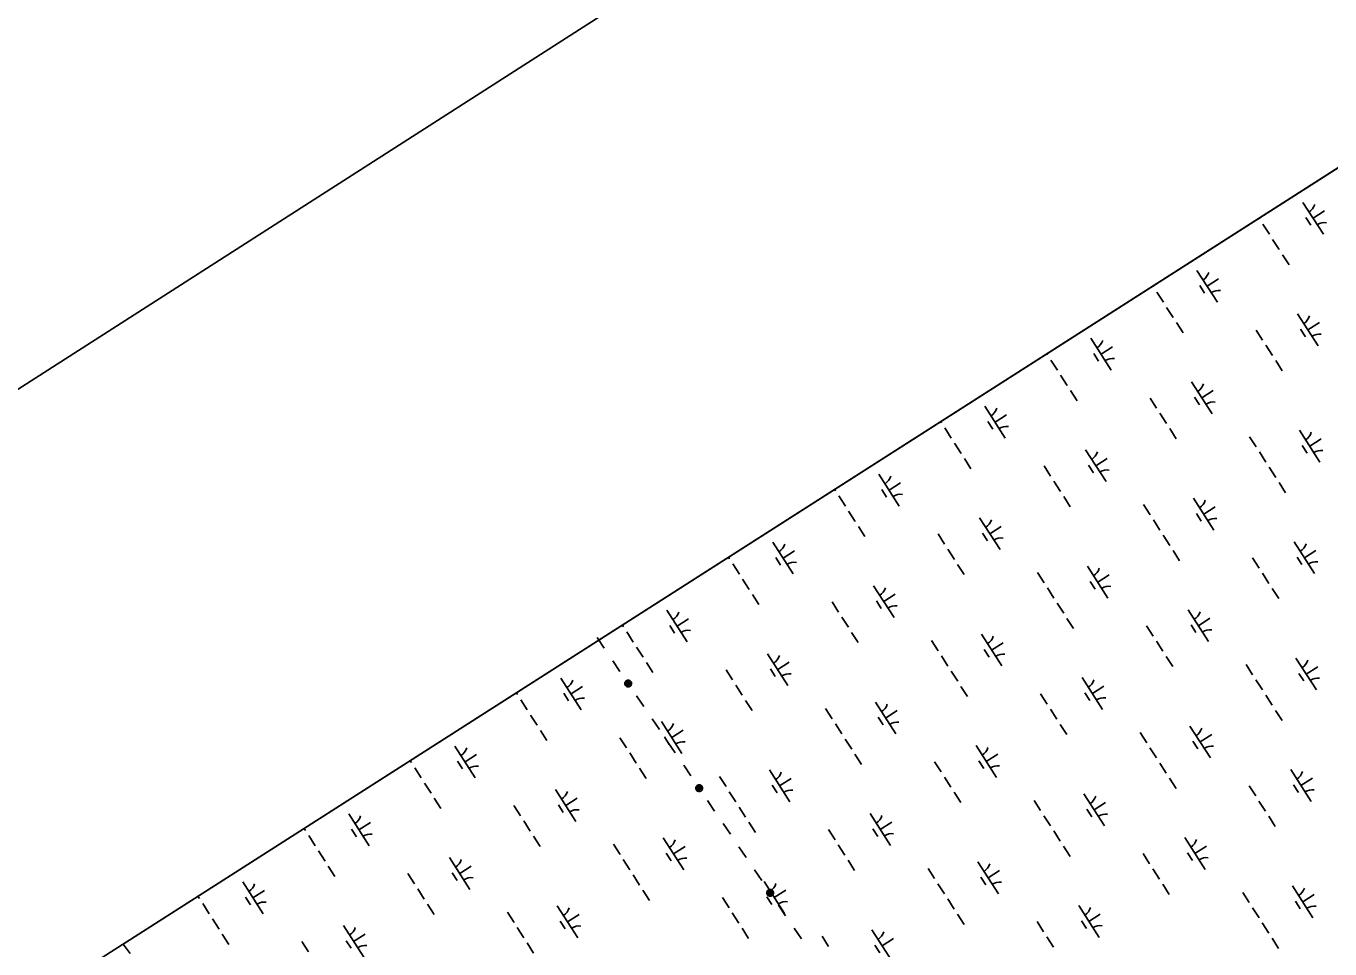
# Model space of a CAD drawing. Extents: x 3962991 to 3983549, y 181631 to 204078.
# Drawn here: x 3969173 to 3970895, y 198737 to 199956 of the extents above; entities that cross this region are included whole.
import ezdxf

# ---------------------------------------------------------------- set-up
doc = ezdxf.new("R2010")
doc.units = 0
for name, color, linetype in [('V-ANNO-SYMB', 7, 'Continuous'), ('V-GRID-FRAM', 7, 'Continuous'), ('V-UTIL-LINE', 7, 'Continuous'), ('V-WETL-SWMP', 7, 'Continuous')]:
    doc.layers.add(name, color=color, linetype=linetype)

msp = doc.modelspace()

# ---------------------------------------------------------------- linework, layer by layer
at = {"layer": 'V-ANNO-SYMB'}
msp.add_lwpolyline([(3964242.1, 196321.7), (3973169.7, 182396.1), (3982815.9, 188580.2), (3973888.3, 202505.8), (3964242.1, 196321.7)], dxfattribs=at)
at = {"layer": 'V-GRID-FRAM'}
msp.add_lwpolyline([(3973881.1, 201670.7), (3982001.8, 189003.7), (3974929.2, 184418.3), (3966825.4, 197159.8), (3973881.1, 201670.7)], dxfattribs=at)
at = {"layer": 'V-UTIL-LINE'}
for points in [[(3969927.4, 199148.2), (3969936.9, 199134.1)], [(3969948.2, 199117.6), (3969957.7, 199103.5)], [(3969968.6, 199087.4), (3969969.2, 199088.7), (3969968, 199088.4), (3969967.6, 199087.2), (3969968.5, 199086), (3969970, 199086.9), (3969970.5, 199089.2), (3969968.6, 199090.3), (3969966.3, 199089.5), (3969965.8, 199087.3), (3969966.6, 199085.2), (3969968.9, 199084.6), (3969971.3, 199086), (3969972.4, 199089.9), (3969971.1, 199091.1), (3969969.5, 199091.8), (3969967.7, 199091.8), (3969966.1, 199091.1), (3969964.9, 199089.9), (3969964.2, 199088.2), (3969964.2, 199086.5), (3969964.9, 199084.9), (3969966.2, 199083.6), (3969967.8, 199083), (3969969.5, 199083), (3969971.2, 199083.7), (3969972.4, 199084.9), (3969973.1, 199086.5), (3969973, 199088.3), (3969972.4, 199089.9)], [(3969979.6, 199071.2), (3969989.1, 199057.2)], [(3970000.3, 199040.6), (3970009.9, 199026.5)], [(3970021.1, 199010), (3970030.6, 198995.9)], [(3970041.9, 198979.4), (3970051.4, 198965.3)], [(3970062.3, 198949.2), (3970062.9, 198950.5), (3970061.7, 198950.2), (3970061.3, 198948.9), (3970062.2, 198947.8), (3970063.7, 198948.7), (3970064.2, 198951), (3970062.3, 198952.1), (3970060, 198951.3), (3970059.5, 198949.1), (3970060.3, 198947), (3970062.6, 198946.3), (3970065, 198947.7), (3970066.1, 198951.7), (3970064.8, 198952.9), (3970063.2, 198953.6), (3970061.4, 198953.6), (3970059.8, 198952.9), (3970058.6, 198951.6), (3970057.9, 198950), (3970057.9, 198948.2), (3970058.6, 198946.6), (3970059.9, 198945.4), (3970061.5, 198944.7), (3970063.3, 198944.7), (3970064.9, 198945.4), (3970066.1, 198946.7), (3970066.8, 198948.3), (3970066.8, 198950.1), (3970066.1, 198951.7)], [(3970073.3, 198933), (3970082.8, 198918.9)], [(3970094.1, 198902.4), (3970103.6, 198888.3)], [(3970114.8, 198871.8), (3970124.4, 198857.7)], [(3970135.6, 198841.1), (3970145.1, 198827.1)], [(3970156.1, 198810.9), (3970156.6, 198812.3), (3970155.4, 198812), (3970155, 198810.7), (3970155.9, 198809.6), (3970157.4, 198810.5), (3970157.9, 198812.8), (3970156.1, 198813.9), (3970153.8, 198813.1), (3970153.2, 198810.9), (3970154, 198808.8), (3970156.4, 198808.1), (3970158.7, 198809.5), (3970159.8, 198813.4), (3970158.5, 198814.7), (3970156.9, 198815.3), (3970155.2, 198815.3), (3970153.5, 198814.6), (3970152.3, 198813.4), (3970151.6, 198811.8), (3970151.7, 198810), (3970152.3, 198808.4), (3970153.6, 198807.2), (3970155.2, 198806.5), (3970157, 198806.5), (3970158.6, 198807.2), (3970159.8, 198808.4), (3970160.5, 198810.1), (3970160.5, 198811.8), (3970159.8, 198813.4)], [(3970167, 198794.8), (3970176.5, 198780.7)], [(3970187.8, 198764.2), (3970197.3, 198750.1)]]:
    msp.add_lwpolyline(points, dxfattribs=at)
at = {"layer": 'V-WETL-SWMP'}
for p, q in [((3973403.7, 201365.6), (3969301.7, 198743)), ((3970859.8, 199723.1), (3970886.8, 199681)), ((3970801.9, 199702.2), (3970802.6, 199701.2)), ((3970863.6, 199703), (3970870.1, 199692.9)), ((3970873.3, 199702.1), (3970888.5, 199711.8)), ((3970806.9, 199694.4), (3970815.5, 199681)), ((3970819.8, 199674.2), (3970828.5, 199660.8)), ((3970832.8, 199654), (3970841.4, 199640.6)), ((3970719.8, 199633.3), (3970746.8, 199591.2)), ((3970661.8, 199612.6), (3970662.5, 199611.4)), ((3970723.6, 199613.2), (3970730, 199603.1)), ((3970733.3, 199612.3), (3970748.4, 199622)), ((3970666.9, 199604.7), (3970675.5, 199591.2)), ((3970679.8, 199584.5), (3970688.5, 199571)), ((3970692.8, 199564.3), (3970701.4, 199550.8)), ((3970852.8, 199575.8), (3970879.8, 199533.7)), ((3970866.3, 199554.8), (3970881.5, 199564.5)), ((3970579.8, 199543.6), (3970606.7, 199501.5)), ((3970797.9, 199554.5), (3970806.5, 199541)), ((3970856.6, 199555.6), (3970863.1, 199545.5)), ((3970593.3, 199522.5), (3970608.4, 199532.2)), ((3970810.9, 199534.3), (3970819.5, 199520.8)), ((3970521.7, 199523), (3970522.5, 199521.6)), ((3970526.8, 199514.9), (3970535.5, 199501.4)), ((3970583.5, 199523.4), (3970590, 199513.3)), ((3970823.8, 199514.1), (3970832.5, 199500.6)), ((3970539.8, 199494.7), (3970548.4, 199481.2)), ((3970552.7, 199474.5), (3970561.4, 199461)), ((3970712.8, 199486), (3970739.8, 199443.9)), ((3970726.3, 199465), (3970741.4, 199474.7)), ((3970657.9, 199464.7), (3970666.5, 199451.3)), ((3970716.5, 199465.9), (3970723, 199455.8)), ((3970439.7, 199453.8), (3970466.7, 199411.7)), ((3970453.2, 199432.7), (3970468.4, 199442.5)), ((3970670.8, 199444.5), (3970679.5, 199431.1)), ((3970381.5, 199433.4), (3970382.5, 199431.9)), ((3970386.8, 199425.1), (3970395.4, 199411.6)), ((3970443.5, 199433.6), (3970450, 199423.5)), ((3970683.8, 199424.3), (3970692.4, 199410.9)), ((3970855.2, 199422.1), (3970882.2, 199380)), ((3970399.8, 199404.9), (3970408.4, 199391.4)), ((3970789.4, 199413.6), (3970798, 199400.1)), ((3970868.7, 199401), (3970883.9, 199410.7)), ((3970572.8, 199396.3), (3970599.7, 199354.2)), ((3970802.3, 199393.4), (3970810.9, 199379.9)), ((3970859, 199401.9), (3970865.5, 199391.8)), ((3970412.7, 199384.7), (3970421.3, 199371.2)), ((3970517.8, 199375), (3970526.5, 199361.5)), ((3970576.5, 199376.1), (3970583, 199366)), ((3970586.2, 199375.2), (3970601.4, 199384.9)), ((3970815.3, 199373.2), (3970823.9, 199359.7)), ((3970299.7, 199364), (3970326.7, 199321.9)), ((3970530.8, 199354.8), (3970539.4, 199341.3)), ((3970828.2, 199353), (3970836.8, 199339.5)), ((3970241.4, 199343.8), (3970242.5, 199342.1)), ((3970303.5, 199343.9), (3970309.9, 199333.8)), ((3970313.2, 199343), (3970328.3, 199352.7)), ((3970246.8, 199335.3), (3970255.4, 199321.9)), ((3970543.8, 199334.5), (3970552.4, 199321.1)), ((3970649.3, 199323.8), (3970658, 199310.4)), ((3970715.2, 199332.3), (3970742.2, 199290.2)), ((3970728.7, 199311.3), (3970743.8, 199321)), ((3970259.7, 199315.1), (3970268.4, 199301.7)), ((3970432.7, 199306.5), (3970459.7, 199264.4)), ((3970662.3, 199303.6), (3970670.9, 199290.2)), ((3970719, 199312.1), (3970725.4, 199302)), ((3970272.7, 199294.9), (3970281.3, 199281.5)), ((3970377.8, 199285.2), (3970386.5, 199271.7)), ((3970436.5, 199286.3), (3970443, 199276.2)), ((3970446.2, 199285.4), (3970461.4, 199295.1)), ((3970159.7, 199274.2), (3970186.7, 199232.2)), ((3970675.2, 199283.4), (3970683.9, 199269.9)), ((3970848.2, 199274.8), (3970875.2, 199232.7)), ((3970101.2, 199254.2), (3970102.4, 199252.3)), ((3970163.4, 199254.1), (3970169.9, 199244)), ((3970173.2, 199253.2), (3970188.3, 199262.9)), ((3970390.8, 199265), (3970399.4, 199251.5)), ((3970688.2, 199263.2), (3970696.8, 199249.7)), ((3970793.3, 199253.5), (3970802, 199240)), ((3970852, 199254.6), (3970858.5, 199244.5)), ((3970861.7, 199253.7), (3970876.9, 199263.4)), ((3970106.7, 199245.6), (3970115.4, 199232.1)), ((3970403.7, 199244.8), (3970412.4, 199231.3)), ((3970509.3, 199234.1), (3970517.9, 199220.6)), ((3970575.2, 199242.5), (3970602.2, 199200.4)), ((3970806.3, 199233.3), (3970814.9, 199219.8)), ((3970119.7, 199225.4), (3970128.3, 199211.9)), ((3970292.7, 199216.7), (3970319.7, 199174.6)), ((3970578.9, 199222.4), (3970585.4, 199212.3)), ((3970588.7, 199221.5), (3970603.8, 199231.2)), ((3970132.6, 199205.2), (3970141.3, 199191.7)), ((3970306.2, 199195.7), (3970321.3, 199205.4)), ((3970522.2, 199213.9), (3970530.9, 199200.4)), ((3970819.2, 199213.1), (3970827.9, 199199.6)), ((3970019.6, 199184.5), (3970046.6, 199142.4)), ((3970237.8, 199195.4), (3970246.4, 199181.9)), ((3970296.4, 199196.5), (3970302.9, 199186.4)), ((3970535.2, 199193.6), (3970543.8, 199180.2)), ((3970708.2, 199185), (3970735.2, 199142.9)), ((3969961.1, 199164.6), (3969962.4, 199162.5)), ((3970023.4, 199164.3), (3970029.9, 199154.2)), ((3970033.1, 199163.4), (3970048.3, 199173.1)), ((3970250.7, 199175.2), (3970259.4, 199161.7)), ((3970548.1, 199173.4), (3970556.8, 199160)), ((3970653.3, 199163.7), (3970661.9, 199150.2)), ((3970712, 199164.8), (3970718.4, 199154.7)), ((3970721.7, 199163.9), (3970736.8, 199173.7)), ((3969966.7, 199155.8), (3969975.3, 199142.3)), ((3970263.7, 199155), (3970272.3, 199141.5)), ((3970435.1, 199152.8), (3970462.1, 199110.7)), ((3969979.7, 199135.6), (3969988.3, 199122.1)), ((3970369.3, 199144.3), (3970377.9, 199130.8)), ((3970438.9, 199132.6), (3970445.4, 199122.5)), ((3970448.6, 199131.7), (3970463.8, 199141.4)), ((3970666.2, 199143.5), (3970674.9, 199130)), ((3969992.6, 199115.4), (3970001.2, 199101.9)), ((3970152.7, 199126.9), (3970179.6, 199084.8)), ((3970166.1, 199105.9), (3970181.3, 199115.6)), ((3970382.2, 199124.1), (3970390.8, 199110.6)), ((3970679.2, 199123.3), (3970687.8, 199109.8)), ((3970784.8, 199112.6), (3970793.4, 199099.1)), ((3970850.6, 199121), (3970877.6, 199078.9)), ((3969879.6, 199094.7), (3969906.6, 199052.6)), ((3970097.8, 199105.6), (3970106.4, 199092.2)), ((3970156.4, 199106.8), (3970162.9, 199096.7)), ((3970395.2, 199103.9), (3970403.8, 199090.4)), ((3970568.2, 199095.2), (3970595.1, 199053.1)), ((3970854.4, 199100.9), (3970860.9, 199090.8)), ((3970864.1, 199100), (3970879.3, 199109.7)), ((3969893.1, 199073.7), (3969908.2, 199083.4)), ((3970110.7, 199085.4), (3970119.3, 199072)), ((3970408.1, 199083.7), (3970416.8, 199070.2)), ((3970581.7, 199074.2), (3970596.8, 199083.9)), ((3970797.7, 199092.4), (3970806.4, 199078.9)), ((3969820.9, 199075), (3969822.4, 199072.8)), ((3969826.7, 199066), (3969835.3, 199052.6)), ((3969883.4, 199074.5), (3969889.8, 199064.4)), ((3970123.7, 199065.2), (3970132.3, 199051.8)), ((3970295.1, 199063), (3970322.1, 199020.9)), ((3970513.3, 199073.9), (3970521.9, 199060.4)), ((3970571.9, 199075.1), (3970578.4, 199065)), ((3970810.7, 199072.2), (3970819.3, 199058.7)), ((3969839.6, 199045.8), (3969848.3, 199032.3)), ((3970229.2, 199054.5), (3970237.9, 199041)), ((3970298.9, 199042.8), (3970305.3, 199032.7)), ((3970308.6, 199041.9), (3970323.8, 199051.7)), ((3970526.2, 199053.7), (3970534.8, 199040.2)), ((3970823.6, 199051.9), (3970832.3, 199038.5)), ((3969852.6, 199025.6), (3969861.2, 199012.1)), ((3970012.6, 199037.2), (3970039.6, 198995.1)), ((3970026.1, 199016.1), (3970041.3, 199025.8)), ((3970242.2, 199034.3), (3970250.8, 199020.8)), ((3970539.2, 199033.5), (3970547.8, 199020)), ((3970710.6, 199031.3), (3970737.6, 198989.2)), ((3969957.7, 199015.9), (3969966.4, 199002.4)), ((3970016.4, 199017), (3970022.9, 199006.9)), ((3970255.1, 199014.1), (3970263.8, 199000.6)), ((3970644.7, 199022.8), (3970653.4, 199009.3)), ((3970714.4, 199011.1), (3970720.8, 199001)), ((3970724.1, 199010.2), (3970739.3, 199019.9)), ((3969739.6, 199004.9), (3969766.6, 198962.8)), ((3969753.1, 198983.9), (3969768.2, 198993.6)), ((3969970.7, 198995.7), (3969979.3, 198982.2)), ((3970268.1, 198993.9), (3970276.7, 198980.4)), ((3970428.1, 199005.4), (3970455.1, 198963.3)), ((3970441.6, 198984.4), (3970456.8, 198994.1)), ((3970657.7, 199002.6), (3970666.3, 198989.1)), ((3969680.8, 198985.4), (3969682.3, 198983)), ((3969686.6, 198976.2), (3969695.3, 198962.8)), ((3969743.3, 198984.8), (3969749.8, 198974.7)), ((3969983.6, 198975.5), (3969992.3, 198962)), ((3970373.2, 198984.1), (3970381.9, 198970.7)), ((3970431.9, 198985.3), (3970438.4, 198975.2)), ((3970670.6, 198982.4), (3970679.3, 198968.9)), ((3970089.2, 198964.7), (3970097.8, 198951.3)), ((3970155.1, 198973.2), (3970182.1, 198931.1)), ((3970168.6, 198952.2), (3970183.7, 198961.9)), ((3970386.2, 198963.9), (3970394.8, 198950.5)), ((3970683.6, 198962.2), (3970692.2, 198948.7)), ((3970843.6, 198973.7), (3970870.6, 198931.6)), ((3970857.1, 198952.7), (3970872.3, 198962.4)), ((3969699.6, 198956), (3969708.2, 198942.6)), ((3969872.6, 198947.4), (3969899.6, 198905.3)), ((3970102.1, 198944.5), (3970110.8, 198931.1)), ((3970158.8, 198953), (3970165.3, 198942.9)), ((3970399.1, 198943.7), (3970407.8, 198930.3)), ((3970570.6, 198941.5), (3970597.6, 198899.4)), ((3970788.7, 198952.4), (3970797.4, 198939)), ((3970847.4, 198953.6), (3970853.9, 198943.5)), ((3969712.5, 198935.8), (3969721.2, 198922.4)), ((3969817.7, 198926.1), (3969826.3, 198912.6)), ((3969876.4, 198927.2), (3969882.8, 198917.1)), ((3969886.1, 198926.3), (3969901.2, 198936.1)), ((3970115.1, 198924.3), (3970123.7, 198910.9)), ((3970504.7, 198933), (3970513.3, 198919.5)), ((3970584.1, 198920.4), (3970599.2, 198930.2)), ((3970801.7, 198932.2), (3970810.3, 198918.7)), ((3969599.5, 198915.2), (3969626.5, 198873.1)), ((3969830.6, 198905.9), (3969839.3, 198892.4)), ((3970288.1, 198915.7), (3970315.1, 198873.6)), ((3970517.7, 198912.8), (3970526.3, 198899.3)), ((3970574.3, 198921.3), (3970580.8, 198911.2)), ((3970814.6, 198912), (3970823.3, 198898.5)), ((3969540.7, 198895.8), (3969542.3, 198893.2)), ((3969603.3, 198895), (3969609.8, 198884.9)), ((3969613, 198894.1), (3969628.2, 198903.8)), ((3970128.1, 198904.1), (3970136.7, 198890.7)), ((3970233.2, 198894.4), (3970241.8, 198880.9)), ((3970291.9, 198895.5), (3970298.3, 198885.4)), ((3970301.6, 198894.6), (3970316.7, 198904.3)), ((3970530.6, 198892.6), (3970539.2, 198879.1)), ((3969546.6, 198886.5), (3969555.2, 198873)), ((3969843.6, 198885.7), (3969852.2, 198872.2)), ((3969949.2, 198875), (3969957.8, 198861.5)), ((3970015, 198883.4), (3970042, 198841.3)), ((3970028.5, 198862.4), (3970043.7, 198872.1)), ((3970246.1, 198874.2), (3970254.8, 198860.7)), ((3970543.6, 198872.4), (3970552.2, 198858.9)), ((3970703.6, 198883.9), (3970730.6, 198841.9)), ((3970717.1, 198862.9), (3970732.3, 198872.6)), ((3969559.6, 198866.3), (3969568.2, 198852.8)), ((3969732.6, 198857.6), (3969759.5, 198815.5)), ((3969962.1, 198854.8), (3969970.8, 198841.3)), ((3970018.8, 198863.3), (3970025.3, 198853.2)), ((3970259.1, 198854), (3970267.7, 198840.5)), ((3970648.7, 198862.7), (3970657.3, 198849.2)), ((3970707.4, 198863.8), (3970713.8, 198853.7)), ((3969572.5, 198846.1), (3969581.2, 198832.6)), ((3969677.7, 198836.3), (3969686.3, 198822.8)), ((3969736.3, 198837.5), (3969742.8, 198827.4)), ((3969746.1, 198836.6), (3969761.2, 198846.3)), ((3970364.7, 198843.2), (3970373.3, 198829.8)), ((3970430.5, 198851.7), (3970457.5, 198809.6)), ((3970444, 198830.7), (3970459.2, 198840.4)), ((3970661.7, 198842.4), (3970670.3, 198829)), ((3969459.5, 198825.4), (3969486.5, 198783.3)), ((3969975.1, 198834.6), (3969983.7, 198821.1)), ((3970148.1, 198825.9), (3970175.1, 198783.8)), ((3970377.6, 198823), (3970386.3, 198809.6)), ((3970434.3, 198831.6), (3970440.8, 198821.5)), ((3970674.6, 198822.2), (3970683.2, 198808.8)), ((3970846.1, 198820), (3970873, 198777.9)), ((3969400.5, 198806.2), (3969402.3, 198803.4)), ((3969463.3, 198805.2), (3969469.7, 198795.1)), ((3969473, 198804.3), (3969488.2, 198814)), ((3969690.6, 198816.1), (3969699.2, 198802.6)), ((3969988, 198814.3), (3969996.7, 198800.9)), ((3970093.2, 198804.6), (3970101.8, 198791.1)), ((3970151.8, 198805.7), (3970158.3, 198795.6)), ((3970161.6, 198804.8), (3970176.7, 198814.6)), ((3970390.6, 198802.8), (3970399.2, 198789.4)), ((3970780.2, 198811.5), (3970788.8, 198798.1)), ((3970859.5, 198799), (3970874.7, 198808.7)), ((3969406.6, 198796.7), (3969415.2, 198783.2)), ((3969703.6, 198795.9), (3969712.2, 198782.4)), ((3969809.1, 198785.2), (3969817.8, 198771.7)), ((3969875, 198793.7), (3969902, 198751.6)), ((3970563.6, 198794.2), (3970590.6, 198752.1)), ((3970793.1, 198791.3), (3970801.8, 198777.8)), ((3970849.8, 198799.8), (3970856.3, 198789.7)), ((3969419.5, 198776.5), (3969428.2, 198763)), ((3969592.5, 198767.8), (3969619.5, 198725.7)), ((3969878.8, 198773.5), (3969885.2, 198763.4)), ((3969888.5, 198772.6), (3969903.7, 198782.3)), ((3970106.1, 198784.4), (3970114.8, 198770.9)), ((3970403.5, 198782.6), (3970412.2, 198769.2)), ((3970508.7, 198772.9), (3970517.3, 198759.4)), ((3970567.3, 198774), (3970573.8, 198763.9)), ((3970577.1, 198773.1), (3970592.2, 198782.8)), ((3970806.1, 198771.1), (3970814.7, 198757.6)), ((3969432.5, 198756.3), (3969441.1, 198742.8)), ((3969606, 198746.8), (3969621.2, 198756.5)), ((3969822.1, 198765), (3969830.7, 198751.5)), ((3970119.1, 198764.2), (3970127.7, 198750.7)), ((3970224.6, 198753.5), (3970233.3, 198740)), ((3970290.5, 198761.9), (3970317.5, 198719.8)), ((3970304, 198740.9), (3970319.2, 198750.6)), ((3970521.6, 198752.7), (3970530.3, 198739.2)), ((3970819, 198750.9), (3970827.7, 198737.4)), ((3969301.7, 198743), (3969310.9, 198730.8)), ((3969537.6, 198746.5), (3969546.3, 198733.1)), ((3969596.3, 198747.7), (3969602.8, 198737.6)), ((3969835, 198744.8), (3969843.7, 198731.3)), ((3970294.3, 198741.8), (3970300.8, 198731.7))]:
    msp.add_line(p, q, dxfattribs=at)
for centre, start, end in [((3970858.6, 199725.5), 301.8919, 343.4355), ((3970888.4, 199678.9), 81.8919, 123.4355), ((3970718.6, 199635.7), 301.8919, 343.4355), ((3970748.4, 199589.2), 81.8919, 123.4355), ((3970851.6, 199578.1), 301.8919, 343.4355), ((3970881.4, 199531.6), 81.8919, 123.4355), ((3970578.5, 199545.9), 301.8919, 343.4355), ((3970608.4, 199499.4), 81.8919, 123.4355), ((3970711.6, 199488.4), 301.8919, 343.4355), ((3970741.4, 199441.9), 81.8919, 123.4355), ((3970438.5, 199456.1), 301.8919, 343.4355), ((3970468.3, 199409.6), 81.8919, 123.4355), ((3970854, 199424.4), 301.8919, 343.4355), ((3970571.5, 199398.6), 301.8919, 343.4355), ((3970883.8, 199377.9), 81.8919, 123.4355), ((3970298.5, 199366.4), 301.8919, 343.4355), ((3970601.4, 199352.1), 81.8919, 123.4355), ((3970328.3, 199319.9), 81.8919, 123.4355), ((3970714, 199334.6), 301.8919, 343.4355), ((3970431.5, 199308.8), 301.8919, 343.4355), ((3970743.8, 199288.1), 81.8919, 123.4355), ((3970158.4, 199276.6), 301.8919, 343.4355), ((3970461.3, 199262.3), 81.8919, 123.4355), ((3970847, 199277.1), 301.8919, 343.4355), ((3970188.3, 199230.1), 81.8919, 123.4355), ((3970574, 199244.9), 301.8919, 343.4355), ((3970876.8, 199230.6), 81.8919, 123.4355), ((3970603.8, 199198.4), 81.8919, 123.4355), ((3970291.5, 199219), 301.8919, 343.4355), ((3970018.4, 199186.8), 301.8919, 343.4355), ((3970321.3, 199172.5), 81.8919, 123.4355), ((3970707, 199187.3), 301.8919, 343.4355), ((3970048.2, 199140.3), 81.8919, 123.4355), ((3970433.9, 199155.1), 301.8919, 343.4355), ((3970736.8, 199140.8), 81.8919, 123.4355), ((3970151.4, 199129.3), 301.8919, 343.4355), ((3970463.7, 199108.6), 81.8919, 123.4355), ((3970849.4, 199123.4), 301.8919, 343.4355), ((3970181.3, 199082.8), 81.8919, 123.4355), ((3970879.2, 199076.9), 81.8919, 123.4355), ((3969878.4, 199097), 301.8919, 343.4355), ((3970566.9, 199097.5), 301.8919, 343.4355), ((3969908.2, 199050.5), 81.8919, 123.4355), ((3970293.9, 199065.3), 301.8919, 343.4355), ((3970596.8, 199051), 81.8919, 123.4355), ((3970011.4, 199039.5), 301.8919, 343.4355), ((3970323.7, 199018.8), 81.8919, 123.4355), ((3970709.4, 199033.6), 301.8919, 343.4355), ((3970041.2, 198993), 81.8919, 123.4355), ((3969738.4, 199007.3), 301.8919, 343.4355), ((3970426.9, 199007.8), 301.8919, 343.4355), ((3970739.2, 198987.1), 81.8919, 123.4355), ((3969768.2, 198960.8), 81.8919, 123.4355), ((3970456.7, 198961.3), 81.8919, 123.4355), ((3970153.9, 198975.5), 301.8919, 343.4355), ((3970842.4, 198976.1), 301.8919, 343.4355), ((3969871.4, 198949.7), 301.8919, 343.4355), ((3970183.7, 198929), 81.8919, 123.4355), ((3970872.2, 198929.5), 81.8919, 123.4355), ((3970569.4, 198943.8), 301.8919, 343.4355), ((3969598.3, 198917.5), 301.8919, 343.4355), ((3969901.2, 198903.2), 81.8919, 123.4355), ((3970286.9, 198918), 301.8919, 343.4355), ((3970599.2, 198897.3), 81.8919, 123.4355), ((3969628.1, 198871), 81.8919, 123.4355), ((3970316.7, 198871.5), 81.8919, 123.4355), ((3970013.8, 198885.8), 301.8919, 343.4355), ((3970702.4, 198886.3), 301.8919, 343.4355), ((3969731.3, 198859.9), 301.8919, 343.4355), ((3970043.6, 198839.3), 81.8919, 123.4355), ((3970732.2, 198839.8), 81.8919, 123.4355), ((3970429.3, 198854.1), 301.8919, 343.4355), ((3969458.3, 198827.7), 301.8919, 343.4355), ((3969761.2, 198813.4), 81.8919, 123.4355), ((3970146.9, 198828.2), 301.8919, 343.4355), ((3970459.1, 198807.5), 81.8919, 123.4355), ((3970844.8, 198822.3), 301.8919, 343.4355), ((3969488.1, 198781.2), 81.8919, 123.4355), ((3969873.8, 198796), 301.8919, 343.4355), ((3970176.7, 198781.7), 81.8919, 123.4355), ((3970562.4, 198796.5), 301.8919, 343.4355), ((3970874.7, 198775.8), 81.8919, 123.4355), ((3970592.2, 198750), 81.8919, 123.4355), ((3969591.3, 198770.2), 301.8919, 343.4355), ((3969903.6, 198749.5), 81.8919, 123.4355), ((3970289.3, 198764.3), 301.8919, 343.4355), ((3969621.1, 198723.7), 81.8919, 123.4355)]:
    msp.add_arc(centre, 17.6, start, end, dxfattribs=at)

doc.saveas('drawing.dxf')
